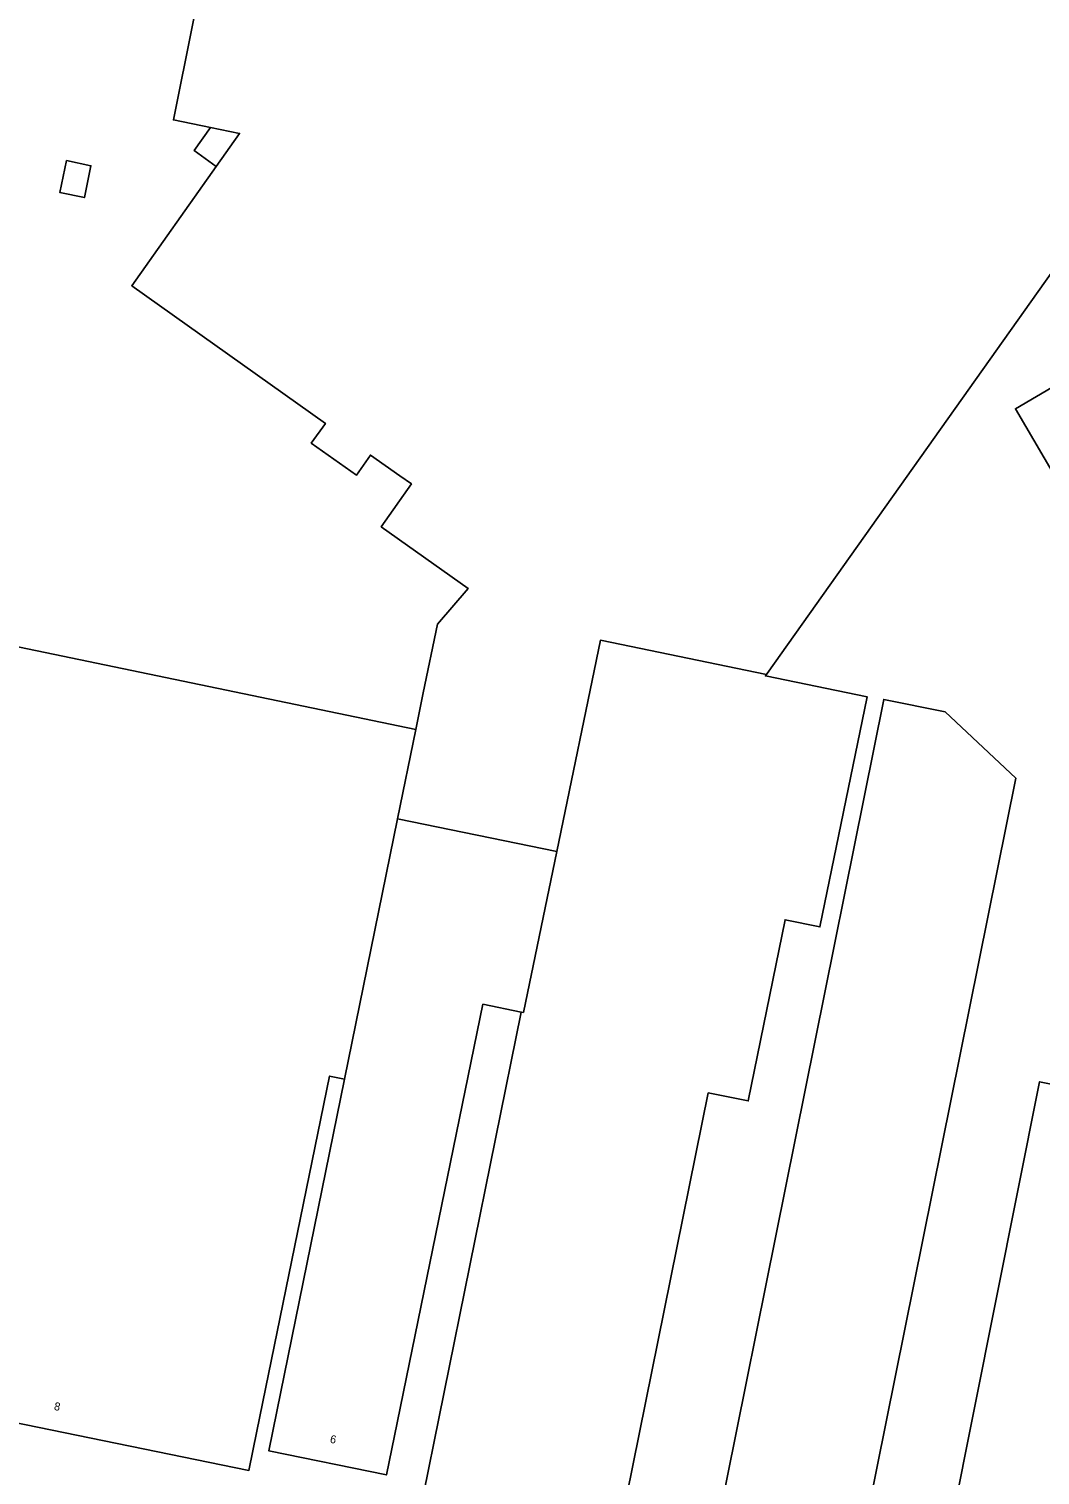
# Model space of a CAD drawing. Extents: x 157692 to 159674, y 381452 to 383291.
# Drawn here: x 158848.6 to 158974.9, y 382294.6 to 382475.2 of the extents above; entities that cross this region are included whole.
import ezdxf

# ---------------------------------------------------------------- set-up
doc = ezdxf.new("R2010")
doc.units = 0
for name, color, linetype in [('IMGEO_Erf', 7, 'Continuous'), ('IMGEO_Pand', 7, 'Continuous'), ('IMGEO_Pand_nummerreeks', 7, 'Continuous')]:
    doc.layers.add(name, color=color, linetype=linetype)

msp = doc.modelspace()

# ---------------------------------------------------------------- linework, layer by layer
at = {"layer": 'IMGEO_Erf'}
for points in [[(158896.35, 382418.39), (158894.91, 382419.41), (158891.24, 382421.98), (158889.48, 382419.47), (158883.84, 382423.48), (158885.6, 382425.95), (158861.4, 382443.14), (158871.96, 382458.05), (158869.21, 382460.02), (158871.24, 382462.91), (158866.62, 382463.85), (158873.89, 382500)], [(159009.41, 382484.97), (159021.31, 382464.56), (159016.91, 382461.96), (159000, 382452.12), (158989.13, 382445.79), (158987.4, 382448.76), (158979.04, 382448.6), (158940.8, 382394.71), (158940.71, 382394.59), (158940.58, 382394.4), (158953.3, 382391.8), (158947.41, 382363.04), (158943.04, 382363.94), (158938.45, 382341.3), (158933.44, 382342.31), (158922.48, 382288.13)], [(158833.32, 382400.9), (158896.91, 382387.72), (158897.84, 382392.28), (158899.61, 382400.88), (158903.43, 382405.33), (158892.59, 382413.03), (158896.35, 382418.39)], [(158897.25, 382289.1), (158910.07, 382352.41), (158905.28, 382353.39), (158894.24, 382299.48), (158893.24, 382294.59), (158878.53, 382297.6), (158879.53, 382302.5), (158888, 382344.01), (158886.12, 382344.4), (158877.04, 382300.05), (158876.04, 382295.15), (158846.38, 382301.23)]]:
    msp.add_lwpolyline(points, dxfattribs=at)
for points in [[(158852.44, 382454.79), (158853.27, 382458.78), (158856.31, 382458.14), (158855.49, 382454.15)], [(159009.93, 382450.11), (159014.24, 382452.64), (159028.63, 382428.07), (159024.32, 382425.54), (159000, 382411.34), (158986.18, 382403.27), (158971.82, 382427.77), (159000, 382444.29)], [(158955.38, 382391.47), (158963.05, 382389.92), (158971.87, 382381.61), (158951.07, 382278.26), (158950.08, 382273.36), (158945.49, 382274.29), (158945.63, 382275.01), (158941.49, 382275.85), (158941.34, 382275.12), (158932.33, 382276.93), (158933.31, 382281.84)], [(158974.85, 382343.71), (158997.24, 382339.24), (158983.58, 382270.68), (158982.61, 382265.78), (158968.1, 382268.67), (158967.98, 382268.06), (158965.29, 382268.59), (158965.42, 382269.24), (158960.22, 382270.28), (158961.19, 382275.18)]]:
    msp.add_lwpolyline(points, close=True, dxfattribs=at)
at = {"layer": 'IMGEO_Pand'}
msp.add_lwpolyline([(158873.89, 382500), (158866.62, 382463.85), (158871.24, 382462.91), (158874.88, 382462.18), (158871.96, 382458.05), (158861.4, 382443.14), (158885.6, 382425.95), (158883.84, 382423.48), (158889.48, 382419.47), (158891.24, 382421.98), (158894.91, 382419.41), (158896.35, 382418.39), (158892.59, 382413.03), (158903.43, 382405.33), (158899.61, 382400.88), (158897.84, 382392.28), (158896.91, 382387.72), (158894.63, 382376.54), (158914.51, 382372.45), (158919.98, 382398.86), (158940.71, 382394.59), (158940.8, 382394.71), (158979.04, 382448.6)], dxfattribs=at)
for points in [[(158871.24, 382462.91), (158869.21, 382460.02), (158871.96, 382458.05), (158874.88, 382462.18)], [(158855.49, 382454.15), (158856.31, 382458.14), (158853.27, 382458.78), (158852.44, 382454.79)], [(159024.32, 382425.54), (159028.63, 382428.07), (159014.24, 382452.64), (159009.93, 382450.11), (159000, 382444.29), (158971.82, 382427.77), (158986.18, 382403.27), (159000, 382411.34)], [(158824.28, 382357.23), (158836.82, 382354.38), (158827.76, 382310.14), (158826.76, 382305.24), (158841.57, 382302.21), (158841.33, 382301.02), (158846.14, 382300.03), (158846.38, 382301.23), (158876.04, 382295.15), (158877.04, 382300.05), (158886.12, 382344.4), (158888, 382344.01), (158894.63, 382376.54), (158896.91, 382387.72), (158833.32, 382400.9)], [(158910.07, 382352.41), (158897.25, 382289.1), (158896.26, 382284.2), (158916.61, 382280.08), (158916.86, 382281.32), (158920.16, 382283.5), (158921.48, 382283.23), (158922.48, 382288.13), (158933.44, 382342.31), (158938.45, 382341.3), (158943.04, 382363.94), (158947.41, 382363.04), (158953.3, 382391.8), (158940.58, 382394.4), (158940.71, 382394.59), (158919.98, 382398.86), (158914.51, 382372.45), (158910.34, 382352.36)], [(158941.34, 382275.12), (158941.49, 382275.85), (158945.63, 382275.01), (158945.49, 382274.29), (158950.08, 382273.36), (158951.07, 382278.26), (158971.87, 382381.61), (158963.05, 382389.92), (158955.38, 382391.47), (158933.31, 382281.84), (158932.33, 382276.93)], [(158914.51, 382372.45), (158894.63, 382376.54), (158888, 382344.01), (158879.53, 382302.5), (158878.53, 382297.6), (158893.24, 382294.59), (158894.24, 382299.48), (158905.28, 382353.39), (158910.07, 382352.41), (158910.34, 382352.36)], [(158983.58, 382270.68), (158997.24, 382339.24), (158974.85, 382343.71), (158961.19, 382275.18), (158960.22, 382270.28), (158965.42, 382269.24), (158965.29, 382268.59), (158967.98, 382268.06), (158968.1, 382268.67), (158982.61, 382265.78)]]:
    msp.add_lwpolyline(points, close=True, dxfattribs=at)

# ---------------------------------------------------------------- texts
at = {"layer": 'IMGEO_Pand_nummerreeks'}
for s, rotation, p in [('8', 348.428, (158851.64, 382302.72)), ('6', 348.4258, (158886.12, 382298.62))]:
    msp.add_text(s, height=1, rotation=rotation, dxfattribs=at).set_placement(p)

doc.saveas('drawing.dxf')
